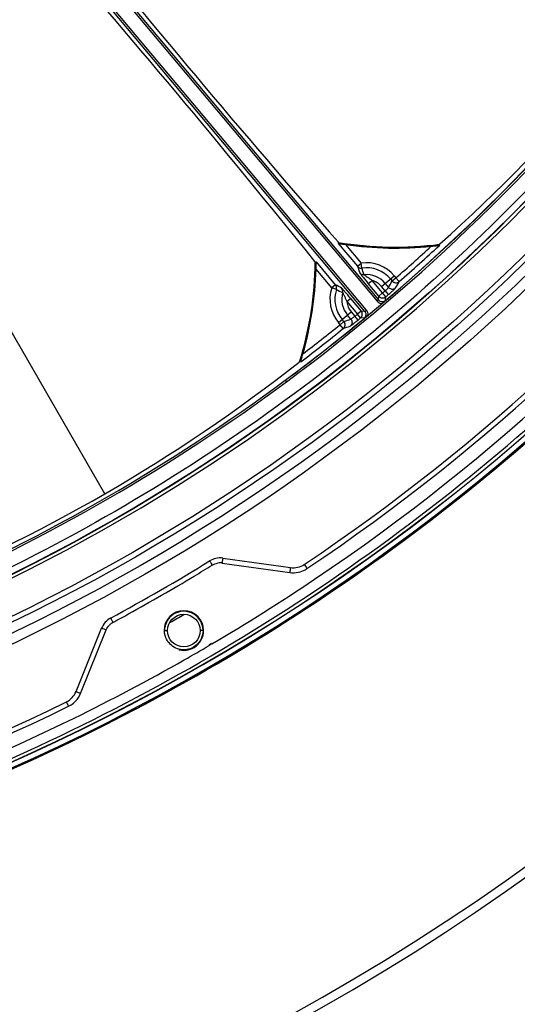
# Model space of a CAD drawing. Header units: millimetres. Extents: x 0 to 420, y -341 to 792.
# Tile 313 of 325: x 378.44 to 387, y 188.51 to 205.43. Entities that reach past the tile are written whole.
import ezdxf

# ---------------------------------------------------------------- set-up
doc = ezdxf.new("R2010")
doc.units = ezdxf.units.MM
doc.header["$LTSCALE"] = 23.1
doc.layers.get('0').update_dxf_attribs({"linetype": 'CONTINUOUS'})
doc.layers.add('DIM_PILOTEES', color=7, linetype='CONTINUOUS')
doc.styles.get("Standard").update_dxf_attribs({"font": 'txt', "width": 0.7})
doc.styles.add('TEXTSTYLE_4', font='txt')
doc.dimstyles.new('DIMSTYLE_5', dxfattribs={"dimtxt": 2.5, "dimasz": 3.5, "dimexe": 2, "dimexo": 0, "dimtad": 1, "dimdec": 0, "dimlfac": 5.882353, "dimdsep": 46, "dimtxsty": 'Standard', "dimblk": '_FILLED', "dimblk1": '_FILLED', "dimblk2": '_FILLED', "dimcen": 0.09, "dimazin": 2, "dimtp": 0.8, "dimtm": 0.8, "dimtfac": 1, "dimtdec": 0, "dimtmove": 0, "dimatfit": 2, "dimldrblk": '_FILLED', "dimfxl": 0, "dimtolj": 1, "dimarcsym": 0})

# ---------------------------------------------------------------- blocks, each defined once
blk = doc.blocks.new('_FILLED')
at = {"color": 0, "linetype": 'ByBlock'}
blk.add_solid([(0, 0), (-1, 0.1429), (-1, -0.1429)], dxfattribs=at)
blk = doc.blocks.new('*D10')
at = {"layer": 'DIM_PILOTEES', "color": 2, "linetype": 'Continuous'}
for p, q in [((363.805, 225.178), (394.111, 263.644)), ((385.898, 253.221), (363.805, 225.178)), ((341.711, 197.135), (363.805, 225.178))]:
    blk.add_line(p, q, dxfattribs=at)
at = {"layer": 'DIM_PILOTEES', "color": 2, "linetype": 'Continuous', "xscale": 3.5, "yscale": 3.5, "zscale": 3.5}
for p, rotation in [((385.898, 253.221), 51.7666965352), ((341.711, 197.135), 231.7666965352)]:
    blk.add_blockref('_FILLED', p, dxfattribs=dict(at, rotation=rotation))
at = {"layer": 'DIM_PILOTEES', "color": 2, "linetype": 'Continuous', "insert": (385.947, 258.331), "char_height": 2.5, "width": 13.83929, "attachment_point": 1, "rotation": 51.7667, "line_spacing_factor": 0.9, "style": 'TEXTSTYLE_4'}
blk.add_mtext('{\\ftxt;\\W0.0001;\\H0.0001;\\~}{\\ftxt;\\W1.3333333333;\\H2.5; }{\\ftxt;\\W0.0001;\\H0.0001;\\~}{\\ftxt;\\W0.0001;\\H0.0001;\\~}{\\ftxt;\\W2.3571428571;\\H2.5; }{\\ftxt;\\W0.0001;\\H0.0001;\\~}', dxfattribs=at)

msp = doc.modelspace()

# ---------------------------------------------------------------- linework, layer by layer
at = {"color": 7, "linetype": 'Continuous'}
for p, q in [((378.7379, 207.6195), (384.6124, 200.6187)), ((384.4035, 200.4434), (378.5291, 207.4443)), ((378.7119, 207.5977), (384.5863, 200.5968)), ((384.3775, 200.4216), (378.503, 207.4224)), ((379.9074, 197.2871), (375.3248, 205.2242)), ((383.9279, 201.5998), (383.9166, 201.6132)), ((383.9206, 201.587), (383.9279, 201.5998)), ((383.9206, 201.587), (384.2492, 201.1954)), ((384.0457, 201.5701), (384.3143, 201.25)), ((385.652, 201.5671), (385.653, 201.5649)), ((385.653, 201.5649), (385.6581, 201.554)), ((383.5188, 201.2794), (383.5301, 201.266)), ((383.5301, 201.266), (383.544, 201.2709)), ((383.8725, 200.8794), (383.544, 201.2709)), ((384.2492, 201.1954), (384.3143, 201.25)), ((384.3262, 201.1662), (384.3143, 201.25)), ((383.8074, 200.8248), (383.5388, 201.1448)), ((384.6622, 200.8476), (384.8826, 201.0326)), ((384.8826, 201.0326), (384.9119, 200.9977)), ((383.8725, 200.8794), (383.8074, 200.8248)), ((384.4356, 200.8995), (384.5007, 200.9541)), ((384.6177, 200.6825), (384.4356, 200.8995)), ((384.6828, 200.7371), (384.5007, 200.9541)), ((384.7247, 200.773), (384.6622, 200.8476)), ((384.727, 200.902), (384.785, 200.8329)), ((384.8178, 200.9781), (384.8471, 200.9432)), ((384.8471, 200.9432), (384.9119, 200.9977)), ((384.9678, 200.9336), (384.9119, 200.9977)), ((383.8879, 200.7984), (383.8074, 200.8248)), ((384.6124, 200.6187), (384.6177, 200.6825)), ((384.6177, 200.6825), (384.6828, 200.7371)), ((384.7379, 200.6725), (384.6828, 200.7371)), ((384.7247, 200.773), (384.78, 200.7085)), ((384.7325, 200.6086), (384.7379, 200.6725)), ((384.0665, 200.5897), (384.1316, 200.6443)), ((384.0665, 200.5897), (384.2486, 200.3728)), ((384.1316, 200.6443), (384.3136, 200.4274)), ((384.6124, 200.6187), (384.5863, 200.5968)), ((383.9229, 200.2273), (384.1434, 200.4122)), ((384.1365, 200.2887), (384.0785, 200.3578)), ((384.1434, 200.4122), (384.2059, 200.3377)), ((384.2598, 200.272), (384.2059, 200.3377)), ((384.3136, 200.4274), (384.2486, 200.3728)), ((384.3026, 200.3072), (384.2486, 200.3728)), ((384.3775, 200.4216), (384.3136, 200.4274)), ((384.3775, 200.4216), (384.4035, 200.4434)), ((383.9522, 200.1924), (383.9229, 200.2273)), ((384.0171, 200.2468), (383.9522, 200.1924)), ((384.0055, 200.1262), (383.9522, 200.1924)), ((384.0171, 200.2468), (383.9878, 200.2817)), ((384.3665, 200.3015), (384.3026, 200.3072)), ((383.2747, 199.5541), (383.2629, 199.5624)), ((383.0089, 199.2382), (383.0286, 199.2106)), ((381.9218, 196.0965), (383.0857, 195.9327)), ((381.9339, 196.1808), (383.098, 196.0172)), ((383.0888, 195.9546), (383.0857, 195.9327)), ((379.4118, 193.889), (379.8522, 194.9789)), ((379.4911, 193.8574), (379.9312, 194.9472)), ((380.933, 194.9365), (380.984, 194.9365)), ((381.596, 194.9364), (381.545, 194.9365)), ((381.7422, 194.7123), (381.699, 194.6858)), ((381.7457, 194.7063), (381.702, 194.6806)), ((379.4706, 193.8656), (379.4911, 193.8574))]:
    msp.add_line(p, q, dxfattribs=at)
for centre, radius in [((363.8046, 225.1778), 33.745), ((363.8046, 225.1778), 33.575), ((363.8046, 225.1778), 33.405), ((363.8046, 225.1778), 33.3124), ((363.8046, 225.1778), 32.6694), ((363.8046, 225.1778), 32.6636), ((381.2645, 194.9365), 0.2805)]:
    msp.add_circle(centre, radius, dxfattribs=at)
for centre, radius, start, end in [((363.8046, 225.1778), 32.725, 188.45598, 355.22125), ((363.8046, 225.1778), 32.2752, 310.42227, 329.57773), ((363.8046, 225.1778), 22.7074, 285.60358, 313.5575), ((363.8046, 225.1778), 22.7426, 285.60358, 313.5575), ((367.0005, 222.4961), 28.0335, 311.74685, 328.25315), ((523.3431, 323.6442), 185.2871, 218.868392, 221.193557), ((239.1306, 85.1616), 185.2871, 38.806443, 41.131608), ((363.7327, 225.3067), 32.4212, 306.48083, 321.88537), ((363.7375, 225.2981), 32.4454, 306.48167, 321.88887), ((363.8046, 225.1778), 35.5875, 275.35938, 324.64062), ((363.8046, 225.1778), 35.5904, 275.36063, 324.63937), ((363.8046, 225.1778), 35.6813, 275.39921, 324.60079), ((363.8593, 225.0791), 34.9392, 303.87791, 322.08678), ((363.8609, 225.0739), 35.0189, 303.8795, 322.08931), ((363.8642, 225.0734), 35.4107, 299.60911, 321.94376), ((363.8459, 225.0861), 35.2615, 303.89668, 321.94149), ((363.8046, 223.3078), 39.95, 212.21301, 327.78699), ((363.8046, 223.3078), 40.0994, 212.49379, 327.50621), ((384.9015, 207.4754), 5.95, 260.49909, 277.35011), ((384.9015, 207.4754), 5.9558, 260.59183, 277.23876), ((384.9015, 207.4754), 5.967, 261.75389, 275.92991), ((363.8046, 225.1778), 32.0967, 311.11827, 312.57054), ((363.8046, 225.1778), 32.1816, 311.11827, 312.77068), ((363.8046, 225.1778), 32.1678, 312.77855, 312.81359), ((377.5746, 201.3275), 5.95, 342.64989, 359.50091), ((377.5746, 201.3275), 5.9558, 342.76124, 359.40817), ((384.314, 201.2502), 0.0849, 220.20528, 278.25881), ((410.6215, 210.4607), 27.9525, 199.35768, 199.60644), ((384.4028, 200.6299), 0.6264, 40, 98.12187), ((384.4028, 200.6299), 0.5417, 40, 98.12187), ((377.5746, 201.3275), 5.967, 344.07009, 358.24611), ((384.3545, 201.1358), 0.0849, 220.20349, 275.58312), ((372.4714, 197.3347), 12.4586, 17.35648, 17.91087), ((384.4028, 200.6299), 0.4233, 40, 95.42459), ((370.1696, 176.5186), 27.9503, 60.39355, 60.64233), ((383.8073, 200.825), 0.0849, 341.7412, 39.79473), ((384.4028, 200.6299), 0.3386, 40, 73.18644), ((351.0919, 219.8499), 38.6894, 330.55888, 330.7463), ((351.1472, 219.9141), 38.7826, 330.51102, 330.69843), ((384.4028, 200.6299), 0.6264, 161.87813, 220), ((384.4028, 200.6299), 0.5417, 161.87813, 220), ((389.7199, 211.8081), 12.459, 242.08914, 242.64351), ((383.9129, 200.7653), 0.0849, 344.41689, 39.79651), ((384.4028, 200.6299), 0.4233, 164.57541, 220), ((384.6828, 200.7373), 0.0851, 220.06906, 310.43599), ((363.8046, 225.1778), 32.1441, 310.50516, 310.60362), ((363.8046, 225.1778), 32.2291, 310.50516, 310.60362), ((384.4028, 200.6299), 0.3386, 186.81356, 220), ((363.8046, 225.1778), 32.2749, 309.72264, 310.27736), ((384.6774, 200.6732), 0.0849, 219.95929, 310.46493), ((363.8046, 225.1778), 32.2749, 310.27772, 310.42227), ((363.8046, 225.1778), 32.1441, 309.39638, 309.49484), ((384.2484, 200.3728), 0.0851, 309.56401, 39.93094), ((384.3125, 200.3669), 0.0849, 309.53233, 40.04354), ((363.8046, 225.1778), 32.2749, 309.57773, 309.72229), ((384.3125, 200.367), 0.1189, 353.59424, 40.01877), ((363.8046, 225.1778), 32.2752, 306.51353, 309.57773), ((363.8046, 225.1778), 32.0967, 307.42946, 308.88173), ((371.1863, 236.7289), 38.7826, 289.30157, 289.48898), ((371.2592, 236.7722), 38.6894, 289.2537, 289.44112), ((363.8046, 225.1778), 32.2291, 309.39638, 309.49484), ((363.8046, 225.1778), 32.1816, 307.22932, 308.88173), ((365.8906, 221.5648), 28.0335, 291.74685, 308.25315), ((363.8046, 225.1778), 32.1678, 307.18641, 307.22145), ((363.7241, 225.3173), 32.4353, 293.51875, 306.48125), ((363.7295, 225.308), 32.4585, 293.51729, 306.48271), ((363.8046, 225.1778), 35.7006, 289.64898, 310.35102), ((363.8046, 225.1778), 34.119, 298.34946, 301.65054), ((381.8866, 195.8441), 0.34, 82, 121.65054), ((381.8864, 195.8432), 0.2557, 86.66883, 99.45489), ((381.8863, 195.8438), 0.2552, 81.99465, 86.63943), ((363.8131, 225.1632), 34.1871, 301.0435, 301.65095), ((383.1443, 196.356), 0.4276, 282.31039, 299.02249), ((383.1451, 196.3539), 0.4252, 299.06622, 303.87191), ((363.8116, 225.1657), 34.1901, 298.86406, 301.04341), ((363.8826, 225.0431), 35.2053, 300.49073, 303.88613), ((363.8046, 223.3078), 43.35, 219.79717, 320.20283), ((381.2642, 194.9366), 0.3313, 89.75919, 167.09877), ((381.2641, 194.936), 0.3318, 0.07289, 89.74448), ((380.1674, 194.8516), 0.34, 118.34946, 158), ((363.8132, 225.163), 34.1869, 298.34905, 298.86396), ((363.8046, 225.1778), 34.6823, 299.77337, 300.23161), ((363.8046, 223.3078), 43.7106, 220.30785, 319.69215), ((380.1681, 194.8512), 0.2557, 123.02509, 135.80998), ((380.1677, 194.8516), 0.2551, 118.35067, 122.99553), ((381.2669, 194.9365), 0.3338, 167.19177, 180.00567), ((363.8736, 225.0583), 35.223, 299.60111, 300.40832), ((363.882, 225.0435), 35.2059, 296.11394, 299.60116), ((363.8651, 225.0744), 35.4111, 278.05632, 299.60703), ((363.8046, 223.3078), 44.37, 221.04368, 318.95632), ((363.8046, 223.3078), 44.285, 221.07939, 318.92061), ((379.0961, 194.0169), 0.426, 333.49467, 338.00326), ((363.8628, 225.081), 34.9391, 277.9132, 296.12211), ((363.8613, 225.0942), 35.0366, 277.91531, 296.11588), ((379.096, 194.0176), 0.4266, 296.14676, 309.47337), ((363.8723, 225.0674), 35.2317, 278.05082, 296.11102)]:
    msp.add_arc(centre, radius, start, end, dxfattribs=at)
at = {"color": 2, "linetype": 'Continuous'}
for centre, radius, start, end in [((381.2645, 194.9365), 0.34, 0, 180), ((381.2653, 194.9367), 0.3408, 180.04647, 195.20929)]:
    msp.add_arc(centre, radius, start, end, dxfattribs=at)
at = {"color": 7, "linetype": 'Continuous'}
for points, knots in [([(389.3875, 205.0628), (388.1155, 203.4394), (385.2522, 200.4269), (380.1812, 196.8127), (374.5158, 194.2282), (370.4752, 193.2547), (368.4333, 192.9649)], [0, 0, 0, 0, 0.2499008, 0.5, 0.7500992, 1, 1, 1, 1]), ([(383.9206, 201.587), (383.9208, 201.5873), (383.9226, 201.5869), (383.9251, 201.5871), (383.9297, 201.5864), (383.9379, 201.5855), (383.9505, 201.5838), (383.9673, 201.5815), (383.9858, 201.5788), (384.0121, 201.575), (384.0322, 201.5721), (384.0457, 201.5701)], [0, 0, 0, 0, 0.00897, 0.0322635, 0.0683317, 0.1149435, 0.2314669, 0.3685869, 0.5181488, 0.6752107, 1, 1, 1, 1]), ([(385.518, 201.5404), (385.5326, 201.5419), (385.5544, 201.5442), (385.5831, 201.5472), (385.6036, 201.5494), (385.6226, 201.5513), (385.6371, 201.5528), (385.6469, 201.5535), (385.6525, 201.5542), (385.6556, 201.5539), (385.6579, 201.5544), (385.6581, 201.554)], [0, 0, 0, 0, 0.3140907, 0.4672541, 0.6148361, 0.7528314, 0.8738812, 0.9240125, 0.9637946, 0.9900372, 1, 1, 1, 1]), ([(383.5388, 201.1448), (383.5393, 201.1585), (383.5399, 201.1788), (383.5407, 201.2053), (383.5413, 201.224), (383.5419, 201.2409), (383.5424, 201.2536), (383.5429, 201.2619), (383.5431, 201.2665), (383.5437, 201.269), (383.5436, 201.2708), (383.544, 201.2709)], [0, 0, 0, 0, 0.3247888, 0.4818504, 0.6314121, 0.768532, 0.8850555, 0.9316672, 0.9677361, 0.9910297, 1, 1, 1, 1]), ([(384.2897, 201.081), (384.2906, 201.0783), (384.2963, 201.0712), (384.3063, 201.0571), (384.3221, 201.0374), (384.3491, 201.0037), (384.3873, 200.9572), (384.4192, 200.9191), (384.4356, 200.8995)], [0, 0, 0, 0, 0.0366428, 0.1142533, 0.2251858, 0.3602696, 0.6706805, 1, 1, 1, 1]), ([(384.5007, 200.9541), (384.4869, 200.9637), (384.4592, 200.9824), (384.4247, 201.0052), (384.3989, 201.0233), (384.3822, 201.035), (384.371, 201.0445), (384.364, 201.0491), (384.3627, 201.0513)], [0, 0, 0, 0, 0.2995222, 0.5940942, 0.7335824, 0.8587571, 0.9547258, 1, 1, 1, 1]), ([(384.785, 200.8329), (384.7844, 200.8301), (384.7772, 200.8233), (384.7655, 200.8101), (384.7466, 200.7927), (384.7325, 200.7798), (384.7247, 200.773)], [0, 0, 0, 0, 0.1021922, 0.3241801, 0.6374135, 1, 1, 1, 1]), ([(384.785, 200.8329), (384.7991, 200.8162), (384.8425, 200.7933), (384.889, 200.8089), (384.9055, 200.8231)], [0, 0, 0, 0, 0.5005894, 1, 1, 1, 1]), ([(384.8471, 200.9432), (384.8612, 200.9265), (384.9047, 200.9035), (384.9513, 200.9193), (384.9678, 200.9336)], [0, 0, 0, 0, 0.5005905, 1, 1, 1, 1]), ([(384.1316, 200.6443), (384.1152, 200.6639), (384.0831, 200.7019), (384.044, 200.7477), (384.0155, 200.7801), (383.9988, 200.7991), (383.9866, 200.8114), (383.9806, 200.8182), (383.9782, 200.8196)], [0, 0, 0, 0, 0.3293194, 0.6397302, 0.774814, 0.8857465, 0.9633571, 1, 1, 1, 1]), ([(383.9947, 200.7425), (383.9967, 200.7409), (384, 200.7332), (384.0074, 200.7205), (384.0161, 200.702), (384.0293, 200.6735), (384.0458, 200.6356), (384.0594, 200.605), (384.0665, 200.5897)], [0, 0, 0, 0, 0.0452742, 0.1412431, 0.2664178, 0.405906, 0.7004779, 1, 1, 1, 1]), ([(384.78, 200.7085), (384.7956, 200.7219), (384.8245, 200.7472), (384.863, 200.7808), (384.8884, 200.8061), (384.9027, 200.8182), (384.9055, 200.8231)], [0, 0, 0, 0, 0.3630836, 0.6770918, 0.8994573, 1, 1, 1, 1]), ([(384.7325, 200.6086), (384.7269, 200.6038), (384.7061, 200.5859), (384.6855, 200.5678), (384.6705, 200.5545)], [0, 0, 0, 0, 0.2700289, 1, 1, 1, 1]), ([(384.2059, 200.3377), (384.1979, 200.3312), (384.1828, 200.3196), (384.1623, 200.304), (384.1473, 200.2948), (384.1394, 200.2889), (384.1365, 200.2887)], [0, 0, 0, 0, 0.3625865, 0.6758199, 0.8978077, 1, 1, 1, 1]), ([(384.4305, 200.3532), (384.4256, 200.3492), (384.4041, 200.3321), (384.3828, 200.3149), (384.3665, 200.3015)], [0, 0, 0, 0, 0.2308333, 1, 1, 1, 1]), ([(384.0055, 200.1262), (384.0225, 200.14), (384.0462, 200.1831), (384.0311, 200.23), (384.0171, 200.2468)], [0, 0, 0, 0, 0.4994095, 1, 1, 1, 1]), ([(384.1365, 200.2887), (384.1505, 200.2719), (384.1656, 200.2253), (384.1421, 200.1821), (384.1252, 200.1683)], [0, 0, 0, 0, 0.5005894, 1, 1, 1, 1]), ([(384.1252, 200.1683), (384.1306, 200.1702), (384.145, 200.1823), (384.1742, 200.2029), (384.2141, 200.235), (384.2439, 200.259), (384.2598, 200.272)], [0, 0, 0, 0, 0.1005427, 0.3229082, 0.6369164, 1, 1, 1, 1]), ([(383.2747, 199.5541), (383.2744, 199.5544), (383.2753, 199.5566), (383.2755, 199.5596), (383.2772, 199.5651), (383.2796, 199.5746), (383.2836, 199.5886), (383.2888, 199.6069), (383.2944, 199.6268), (383.3024, 199.6545), (383.3084, 199.6756), (383.3125, 199.6898)], [0, 0, 0, 0, 0.0099628, 0.0362054, 0.0759875, 0.1261188, 0.2471686, 0.3851639, 0.5327459, 0.6859093, 1, 1, 1, 1]), ([(381.7081, 196.1335), (381.7063, 196.1324), (381.7174, 196.1236), (381.723, 196.1017), (381.742, 196.0781), (381.7525, 196.061)], [0, 0, 0, 0, 0.0763007, 0.2928043, 1, 1, 1, 1]), ([(381.9339, 196.1808), (381.9317, 196.1811), (381.9347, 196.1671), (381.925, 196.1467), (381.9246, 196.1163), (381.9218, 196.0965)], [0, 0, 0, 0, 0.0763425, 0.2929345, 1, 1, 1, 1]), ([(383.098, 196.0172), (383.0922, 196.018), (383.1002, 195.982), (383.0909, 195.9696), (383.0888, 195.9546)], [0, 0, 0, 0, 0.2784999, 1, 1, 1, 1]), ([(383.3353, 196.0716), (383.334, 196.073), (383.3673, 196.0253), (383.3674, 196.0227), (383.3821, 196.0008)], [0, 0, 0, 0, 0.0660731, 1, 1, 1, 1]), ([(380.006, 195.1508), (380.0079, 195.1518), (380.01, 195.1377), (380.0261, 195.122), (380.037, 195.0937), (380.0466, 195.0761)], [0, 0, 0, 0, 0.0763007, 0.2928043, 1, 1, 1, 1]), ([(379.8522, 194.9789), (379.853, 194.9809), (379.8636, 194.9714), (379.8861, 194.9695), (379.9126, 194.9547), (379.9312, 194.9472)], [0, 0, 0, 0, 0.0763425, 0.2929345, 1, 1, 1, 1]), ([(381.2635, 194.6051), (381.1901, 194.6053), (381.0397, 194.6575), (380.9566, 194.7932), (380.9408, 194.8643)], [0, 0, 0, 0, 0.5018287, 1, 1, 1, 1]), ([(379.4118, 193.889), (379.414, 193.8944), (379.4412, 193.8695), (379.4565, 193.8713), (379.4706, 193.8656)], [0, 0, 0, 0, 0.2785003, 1, 1, 1, 1]), ([(379.246, 193.7107), (379.2455, 193.7125), (379.2702, 193.6598), (379.2723, 193.6584), (379.2839, 193.6347)], [0, 0, 0, 0, 0.0660993, 1, 1, 1, 1])]:
    msp.add_open_spline(points, degree=3, knots=knots, dxfattribs=at)
for points in [[(384.5863, 200.5968), (384.6064, 200.5729), (384.6388, 200.5565), (384.67, 200.5546)], [(381.7525, 196.061), (381.7804, 196.0782), (381.8121, 196.0901), (381.8443, 196.0955)], [(383.0857, 195.9327), (383.1352, 195.9258), (383.1866, 195.9277), (383.2354, 195.9383)], [(383.098, 196.0172), (383.1783, 196.0059), (383.2679, 196.0264), (383.3353, 196.0716)], [(379.9312, 194.9472), (379.9435, 194.9775), (379.962, 195.0059), (379.9848, 195.0294)], [(380.9408, 194.8643), (380.9356, 194.8879), (380.933, 194.9123), (380.933, 194.9365)], [(381.596, 194.9364), (381.596, 194.8406), (381.546, 194.7375), (381.4713, 194.6774)], [(381.4713, 194.6774), (381.4142, 194.6314), (381.3368, 194.6049), (381.2635, 194.6051)], [(379.246, 193.7107), (379.3189, 193.7464), (379.3814, 193.8137), (379.4118, 193.889)], [(379.3671, 193.6883), (379.4127, 193.7259), (379.451, 193.774), (379.4773, 193.8268)]]:
    msp.add_open_spline(points, degree=3, dxfattribs=at)
at = {"color": 2, "linetype": 'Continuous'}
msp.add_open_spline([(381.1772, 194.6079), (381.1812, 194.6068), (381.2343, 194.5937), (381.3421, 194.5937), (381.4823, 194.6606), (381.5805, 194.782), (381.6045, 194.8848), (381.6045, 194.9365)], degree=3, knots=[0, 0, 0, 0, 0.0204082, 0.2653061, 0.5102041, 0.755102, 1, 1, 1, 1], dxfattribs=at)
at = {"layer": 'DIM_PILOTEES', "color": 2, "linetype": 'Continuous'}
msp.add_arc((363.8046, 225.1778), 35.7006, 264.59274, 51.7667, dxfattribs=at)

# ---------------------------------------------------------------- dimensions: what is measured, and where the dimension line sits
dim = msp.add_diameter_dim_2p(p1=(385.8985, 253.2205), p2=(341.7108, 197.1351), text='{\\ftxt;\\W0.0001;\\H0.0001;\\~}{\\ftxt;\\W1.3333333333;\\H2.5; }{\\ftxt;\\W0.0001;\\H0.0001;\\~}{\\ftxt;\\W0.0001;\\H0.0001;\\~}{\\ftxt;\\W2.3571428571;\\H2.5; }{\\ftxt;\\W0.0001;\\H0.0001;\\~}', dimstyle='DIMSTYLE_5', override={"dimpost": '<>'}, dxfattribs=at)
dim.commit()
dim.dimension.update_dxf_attribs({"geometry": '*D10', "text_midpoint": (389.9732, 259.4022), "dimtype": 163})

doc.saveas('drawing.dxf')
